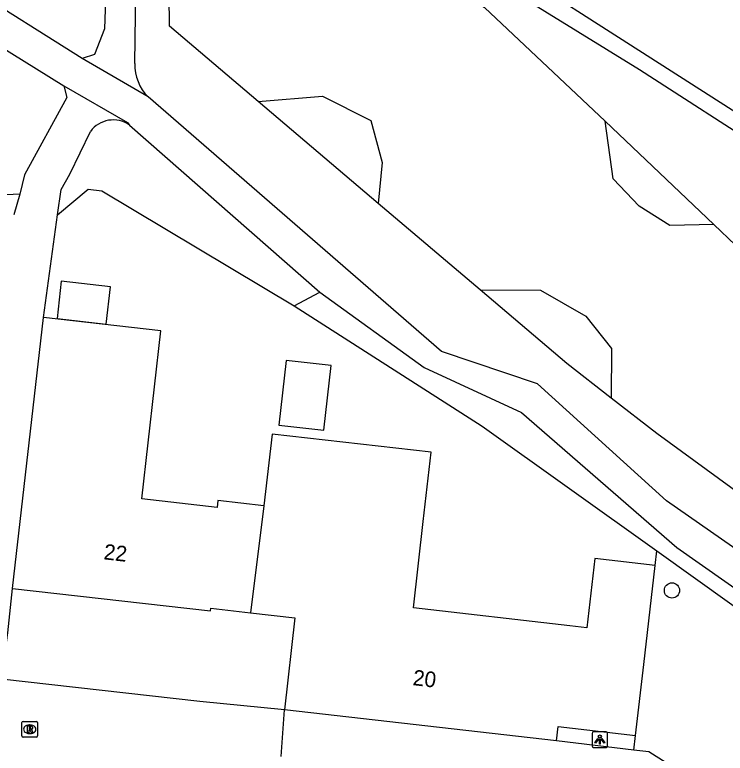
# Model space of a CAD drawing. Extents: x 162398 to 163643, y 386453 to 387397.
# Drawn here: x 162754 to 162799.69, y 386820.85 to 386868.35 of the extents above; entities that cross this region are included whole.
import ezdxf

# ---------------------------------------------------------------- set-up
doc = ezdxf.new("R2010")
doc.units = 0
for name, color, linetype in [('IMGEO_Boom', 7, 'Continuous'), ('IMGEO_Groenvoorziening', 7, 'Continuous'), ('IMGEO_Lichtpunt', 7, 'Continuous'), ('IMGEO_Pand', 7, 'Continuous'), ('IMGEO_Pand_nummerreeks', 7, 'Continuous'), ('IMGEO_Rijbaan_lokaal_gesloten', 7, 'Continuous'), ('IMGEO_Rijbaan_lokaal_open', 7, 'Continuous'), ('IMGEO_Rioolput', 7, 'Continuous'), ('IMGEO_Voetpad_gesloten', 7, 'Continuous'), ('IMGEO_Voetpad_open', 7, 'Continuous')]:
    doc.layers.add(name, color=color, linetype=linetype)

msp = doc.modelspace()

# ---------------------------------------------------------------- linework, layer by layer
at = {"layer": 'IMGEO_Boom'}
msp.add_circle((162796.267, 386831.323), 0.489, dxfattribs=at)
at = {"layer": 'IMGEO_Groenvoorziening'}
for points in [[(162769.653, 386862.773), (162763.956, 386867.61), (162763.832, 386879.691), (162769.322, 386876.812)], [(162777.111, 386872.728), (162780.313, 386871.049), (162784.213, 386868.82), (162791.979, 386861.518)], [(162769.653, 386862.773), (162773.782, 386863.107), (162776.9, 386861.547), (162777.627, 386858.843), (162777.372, 386856.218)], [(162777.372, 386856.218), (162769.653, 386862.773)], [(162791.979, 386861.518), (162798.949, 386854.863)], [(162798.949, 386854.863), (162796.125, 386854.787), (162794.151, 386856.035), (162792.488, 386857.803), (162791.979, 386861.518)], [(162756.752, 386855.489), (162758.71, 386857.127), (162759.59, 386857.037), (162771.971, 386849.624)], [(162783.929, 386850.65), (162777.372, 386856.218)], [(162798.949, 386854.863), (162804.526, 386849.538)], [(162771.971, 386849.624), (162773.627, 386850.519)], [(162792.362, 386843.692), (162789.496, 386845.923), (162783.929, 386850.65)], [(162783.929, 386850.65), (162787.811, 386850.627), (162790.721, 386848.964), (162792.384, 386846.884), (162792.362, 386843.692)], [(162771.971, 386849.624), (162784.059, 386841.886), (162795.29, 386833.881)], [(162811.668, 386836.008), (162811.41, 386835.098), (162809.015, 386831.4), (162795.291, 386841.411), (162792.362, 386843.692)], [(162795.177, 386832.927), (162795.29, 386833.881)], [(162795.29, 386833.881), (162809.763, 386823.512)], [(162793.816, 386821.057), (162793.924, 386821.998)]]:
    msp.add_lwpolyline(points, dxfattribs=at)
at = {"layer": 'IMGEO_Lichtpunt'}
for p, q in [((162792.031, 386822.225), (162791.223, 386822.225)), ((162792.031, 386822.225), (162791.223, 386822.225)), ((162791.129, 386822.13), (162791.129, 386821.323)), ((162791.129, 386822.13), (162791.129, 386821.323)), ((162792.125, 386821.323), (162792.125, 386822.13)), ((162792.125, 386821.323), (162792.125, 386822.13)), ((162791.223, 386821.229), (162792.031, 386821.229)), ((162791.223, 386821.229), (162792.031, 386821.229))]:
    msp.add_line(p, q, dxfattribs=at)
for points in [[(162791.503, 386821.794), (162791.542, 386821.766), (162791.354, 386821.504), (162791.316, 386821.531), (162791.503, 386821.794)], [(162791.605, 386821.746), (162791.652, 386821.746), (162791.652, 386821.424), (162791.605, 386821.424), (162791.605, 386821.746)], [(162791.715, 386821.766), (162791.753, 386821.793), (162791.94, 386821.531), (162791.901, 386821.503), (162791.715, 386821.766)]]:
    msp.add_lwpolyline(points, dxfattribs=at)
msp.add_circle((162791.628, 386821.928), 0.0994, dxfattribs=at)
for centre, start, end in [((162791.223, 386822.13), 90, 180), ((162791.223, 386822.13), 90, 180), ((162792.031, 386822.13), 0, 90), ((162792.031, 386822.13), 0, 90), ((162791.223, 386821.323), 180, 270), ((162791.223, 386821.323), 180, 270), ((162792.031, 386821.323), 270, 0), ((162792.031, 386821.323), 270, 360)]:
    msp.add_arc(centre, 0.0946, start, end, dxfattribs=at)
at = {"layer": 'IMGEO_Pand'}
for points in [[(162756.717, 386848.82), (162759.879, 386848.46), (162760.151, 386850.846), (162756.989, 386851.206), (162756.717, 386848.82)], [(162753.857, 386831.456), (162755.84, 386848.887)], [(162770.023, 386836.767), (162767.069, 386837.104), (162767.018, 386836.657), (162762.164, 386837.21), (162763.395, 386848.027), (162755.84, 386848.887)], [(162770.988, 386841.952), (162773.871, 386841.624), (162774.345, 386845.788), (162771.462, 386846.115), (162770.988, 386841.952)], [(162795.177, 386832.927), (162791.303, 386833.372), (162790.793, 386828.927), (162789.701, 386829.051), (162779.642, 386830.196), (162780.274, 386835.752), (162780.782, 386840.221), (162770.548, 386841.385), (162770.023, 386836.767)], [(162770.023, 386836.767), (162769.151, 386829.889)], [(162793.924, 386821.998), (162794.448, 386826.569), (162795.177, 386832.927)], [(162753.857, 386831.456), (162766.587, 386830.007), (162766.607, 386830.179), (162769.151, 386829.889)], [(162769.151, 386829.889), (162772.012, 386829.563), (162771.337, 386823.634)], [(162788.85, 386821.642), (162771.337, 386823.634)], [(162788.85, 386821.642), (162788.956, 386822.567), (162793.924, 386821.998)]]:
    msp.add_lwpolyline(points, dxfattribs=at)
at = {"layer": 'IMGEO_Rijbaan_lokaal_gesloten'}
msp.add_lwpolyline([(162819.973, 386849.537), (162817.434, 386851.158), (162784.448, 386872.261), (162768.474, 386882.429), (162757.506, 386889.413), (162745.396, 386897.065), (162732.519, 386905.283), (162732.519, 386905.283)], dxfattribs=at)
at = {"layer": 'IMGEO_Rijbaan_lokaal_open'}
for points in [[(162771.337, 386823.634), (162765.904, 386824.181), (162753.154, 386825.624), (162753.557, 386828.595), (162753.857, 386831.456)], [(162771.126, 386820.646), (162771.337, 386823.634)]]:
    msp.add_lwpolyline(points, dxfattribs=at)
at = {"layer": 'IMGEO_Rioolput'}
for p, q in [((162754.461, 386821.969), (162754.461, 386822.821)), ((162754.536, 386822.895), (162755.388, 386822.895)), ((162755.462, 386822.821), (162755.462, 386821.969)), ((162754.949, 386822.675), (162754.974, 386822.675)), ((162755.388, 386821.895), (162754.536, 386821.895)), ((162754.972, 386822.115), (162754.947, 386822.115))]:
    msp.add_line(p, q, dxfattribs=at)
for points in [[(162754.461, 386821.969), (162754.461, 386822.821)], [(162754.536, 386822.895), (162755.388, 386822.895)], [(162755.462, 386822.821), (162755.462, 386821.969)], [(162755.05, 386822.593), (162754.798, 386822.595), (162754.798, 386822.195)], [(162754.798, 386822.195), (162754.922, 386822.195), (162754.922, 386822.357), (162754.933, 386822.357)], [(162754.976, 386822.514), (162754.922, 386822.514), (162754.922, 386822.433)], [(162754.922, 386822.433), (162754.974, 386822.433)], [(162754.98, 386822.328), (162755.051, 386822.195), (162755.191, 386822.195), (162755.126, 386822.321)], [(162755.388, 386821.895), (162754.536, 386821.895)]]:
    msp.add_lwpolyline(points, dxfattribs=at)
for centre, radius, start, end in [((162754.538, 386822.819), 0.0765, 91.552, 178.448), ((162754.538, 386822.819), 0.0765, 91.552, 178.448), ((162755.386, 386822.819), 0.0765, 1.552, 88.448), ((162755.386, 386822.819), 0.0765, 1.552, 88.448), ((162754.932, 386822.304), 0.0533, 26.0293, 88.6989), ((162754.958, 386822.622), 0.19, 274.7715, 282.9687), ((162754.982, 386822.418), 0.0964, 77.0061, 93.1865), ((162754.996, 386822.475), 0.0378, 276.6634, 79.6772), ((162755.049, 386822.483), 0.109, 350.3612, 89.416), ((162755.047, 386822.483), 0.112, 277.5842, 350.9817), ((162755.031, 386822.268), 0.108, 29.5134, 73.7905), ((162754.538, 386821.971), 0.0765, 181.552, 268.448), ((162754.538, 386821.971), 0.0765, 181.552, 268.448), ((162755.386, 386821.971), 0.0765, 271.552, 358.448), ((162755.386, 386821.971), 0.0765, 271.552, 358.448)]:
    msp.add_arc(centre, radius, start, end, dxfattribs=at)
for centre, major_axis, ratio, start_param, end_param in [((162754.948, 386822.395), (-0.387, 0.002), 0.722429, 4.712389, 7.853982), ((162754.973, 386822.395), (-0.39, 0.002), 0.717154, 1.570796, 4.712389)]:
    msp.add_ellipse(centre, major_axis=major_axis, ratio=ratio, start_param=start_param, end_param=end_param, dxfattribs=at)
at = {"layer": 'IMGEO_Voetpad_gesloten'}
for points in [[(162762.667, 386884.765), (162760.12, 386880.581), (162760.109, 386877.357), (162759.762, 386867.447), (162759.124, 386865.805), (162758.337, 386865.545)], [(162761.72, 386865.221), (162761.867, 386876.231), (162761.955, 386879.712), (162764.442, 386883.713)], [(162758.337, 386865.545), (162750.961, 386870.189)], [(162750.271, 386868.04), (162757.155, 386863.774)], [(162762.57, 386863.069), (162758.337, 386865.545)], [(162757.155, 386863.774), (162757.354, 386863.038), (162754.632, 386858.046), (162754.322, 386856.814)], [(162757.155, 386863.774), (162761.244, 386861.423), (162761.38, 386861.259)], [(162811.483, 386826.237), (162795.909, 386837.076), (162787.626, 386844.619), (162781.435, 386846.7), (162762.57, 386863.069)], [(162761.38, 386861.259), (162773.627, 386850.519)], [(162756.752, 386855.489), (162756.978, 386857.122), (162757.53, 386858.109), (162758.86, 386860.841)], [(162754.322, 386856.814), (162740.897, 386856.129)], [(162754.322, 386856.814), (162753.941, 386855.492)], [(162755.84, 386848.887), (162756.752, 386855.489)], [(162773.627, 386850.519), (162780.332, 386845.664), (162786.596, 386842.77), (162796.575, 386834.081), (162810.358, 386824.421)]]:
    msp.add_lwpolyline(points, dxfattribs=at)
for centre, radius, start, end in [((162764.664, 386865.14), 2.945, 178.425, 224.6812), ((162760.335, 386859.755), 1.832, 55.2122, 143.624)]:
    msp.add_arc(centre, radius, start, end, dxfattribs=at)
at = {"layer": 'IMGEO_Voetpad_open'}
for points in [[(162764.442, 386883.713), (162784.116, 386871.052), (162794.171, 386864.833), (162819.334, 386848.618), (162820.551, 386847.833)], [(162793.816, 386821.057), (162788.85, 386821.642)], [(162804.178, 386814.988), (162794.788, 386820.942), (162793.816, 386821.057)]]:
    msp.add_lwpolyline(points, dxfattribs=at)

# ---------------------------------------------------------------- texts
at = {"layer": 'IMGEO_Pand_nummerreeks'}
for s, rotation, p in [('22', 353.5062, (162759.683, 386833.329)), ('20', 353.5108, (162779.563, 386825.235))]:
    msp.add_text(s, height=1, rotation=rotation, dxfattribs=at).set_placement(p)

doc.saveas('drawing.dxf')
